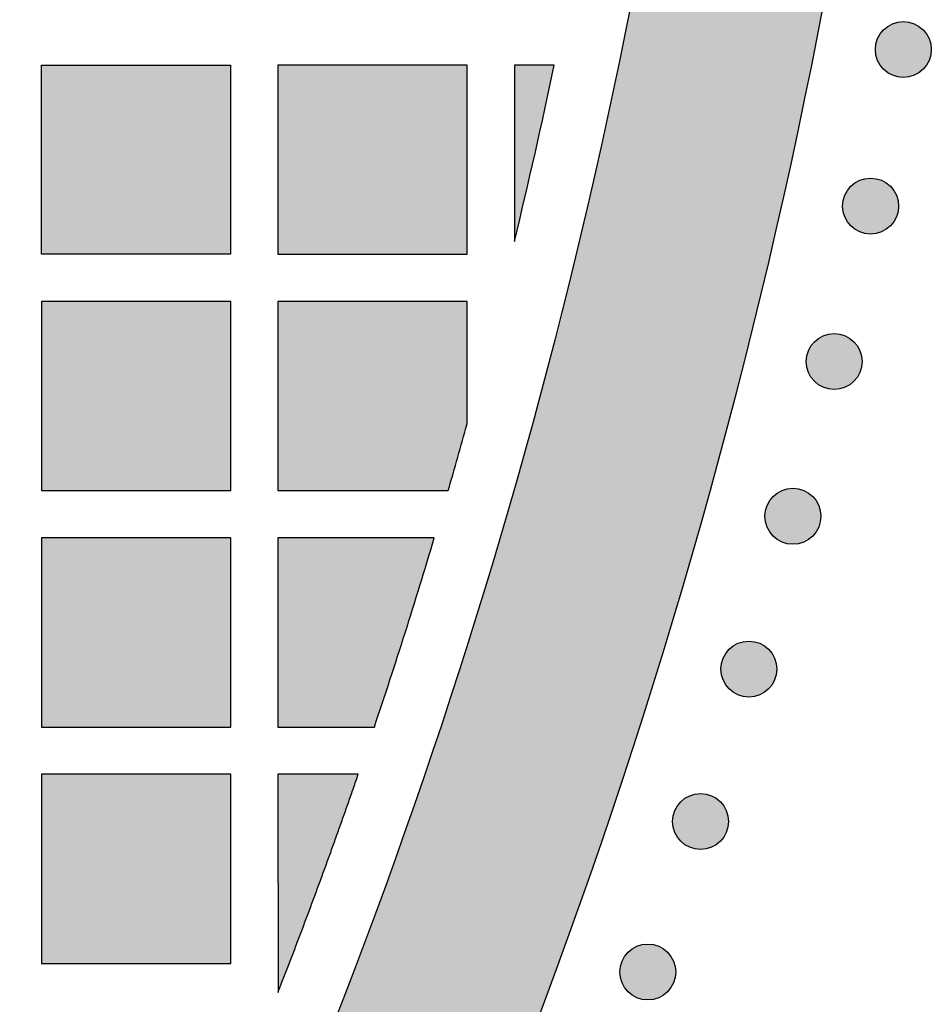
# Model space of a CAD drawing. Header units: millimetres. Extents: x -3873 to -97, y 912 to 4165.
# Tile 491 of 656: x -1325 to -1267, y 2772 to 2834. Entities that reach past the tile are written whole.
import ezdxf

# ---------------------------------------------------------------- set-up
doc = ezdxf.new("R2010")
doc.units = ezdxf.units.MM
doc.layers.add('pattern', color=7, linetype='Continuous', true_color=0x000000)

msp = doc.modelspace()

# ---------------------------------------------------------------- hatches: boundary and pattern name
at = {"layer": 'pattern'}
for points in [[(-1279.133, 2906.097), (-1279.234, 2898.913), (-1279.474, 2891.712), (-1279.853, 2884.498), (-1280.373, 2877.275), (-1281.033, 2870.047), (-1281.834, 2862.818), (-1282.777, 2855.593), (-1283.862, 2848.374), (-1285.089, 2841.168), (-1286.458, 2833.976), (-1287.968, 2826.805), (-1289.62, 2819.658), (-1291.412, 2812.539), (-1293.344, 2805.452), (-1295.416, 2798.402), (-1297.625, 2791.392), (-1299.971, 2784.427), (-1302.452, 2777.51), (-1305.067, 2770.646), (-1307.814, 2763.838), (-1310.692, 2757.09), (-1313.697, 2750.406), (-1316.829, 2743.789), (-1320.085, 2737.244), (-1323.462, 2730.773), (-1326.958, 2724.379), (-1330.571, 2718.067), (-1334.297, 2711.838), (-1338.134, 2705.697), (-1342.079, 2699.645), (-1346.128, 2693.686), (-1350.279, 2687.822), (-1351.292, 2685.907), (-1352.262, 2683.967), (-1353.188, 2682.002), (-1354.071, 2680.013), (-1354.909, 2678.003), (-1355.701, 2675.972), (-1356.446, 2673.923), (-1357.144, 2671.856), (-1357.795, 2669.774), (-1358.398, 2667.678), (-1358.952, 2665.57), (-1359.457, 2663.452), (-1359.913, 2661.324), (-1360.319, 2659.19), (-1360.676, 2657.05), (-1360.983, 2654.907), (-1355.576, 2661.329), (-1350.29, 2667.89), (-1345.13, 2674.588), (-1340.102, 2681.419), (-1335.211, 2688.378), (-1330.461, 2695.462), (-1325.857, 2702.667), (-1321.403, 2709.988), (-1317.104, 2717.42), (-1312.963, 2724.959), (-1308.985, 2732.599), (-1305.173, 2740.335), (-1301.53, 2748.162), (-1298.06, 2756.074), (-1294.766, 2764.065), (-1291.65, 2772.13), (-1288.714, 2780.263), (-1285.961, 2788.456), (-1283.393, 2796.705), (-1281.011, 2805.003), (-1278.817, 2813.344), (-1276.81, 2821.721), (-1274.993, 2830.128), (-1273.366, 2838.558), (-1271.928, 2847.006), (-1270.68, 2855.464), (-1269.621, 2863.928), (-1268.751, 2872.389), (-1268.068, 2880.843), (-1267.572, 2889.283), (-1267.261, 2897.704), (-1267.132, 2906.098)], [(-1270.159, 2831.227), (-1270.131, 2831.2), (-1270.102, 2831.172), (-1270.072, 2831.146), (-1270.041, 2831.119), (-1270.01, 2831.094), (-1269.977, 2831.068), (-1269.944, 2831.044), (-1269.91, 2831.02), (-1269.875, 2830.996), (-1269.839, 2830.974), (-1269.803, 2830.952), (-1269.765, 2830.93), (-1269.727, 2830.91), (-1269.689, 2830.89), (-1269.649, 2830.871), (-1269.609, 2830.853), (-1269.568, 2830.836), (-1269.527, 2830.82), (-1269.485, 2830.805), (-1269.443, 2830.791), (-1269.4, 2830.778), (-1269.356, 2830.766), (-1269.312, 2830.755), (-1269.268, 2830.745), (-1269.223, 2830.736), (-1269.178, 2830.729), (-1269.133, 2830.722), (-1269.088, 2830.717), (-1269.042, 2830.713), (-1268.996, 2830.71), (-1268.95, 2830.708), (-1268.904, 2830.708), (-1268.858, 2830.708), (-1268.813, 2830.71), (-1268.767, 2830.713), (-1268.721, 2830.717), (-1268.676, 2830.722), (-1268.63, 2830.729), (-1268.585, 2830.736), (-1268.541, 2830.745), (-1268.497, 2830.755), (-1268.453, 2830.766), (-1268.409, 2830.778), (-1268.366, 2830.791), (-1268.324, 2830.805), (-1268.282, 2830.82), (-1268.24, 2830.837), (-1268.2, 2830.854), (-1268.16, 2830.871), (-1268.12, 2830.89), (-1268.081, 2830.91), (-1268.043, 2830.93), (-1268.006, 2830.952), (-1267.97, 2830.974), (-1267.934, 2830.997), (-1267.899, 2831.02), (-1267.865, 2831.044), (-1267.832, 2831.069), (-1267.799, 2831.094), (-1267.768, 2831.12), (-1267.737, 2831.146), (-1267.707, 2831.173), (-1267.678, 2831.2), (-1267.65, 2831.227), (-1267.622, 2831.255), (-1267.595, 2831.284), (-1267.568, 2831.314), (-1267.542, 2831.345), (-1267.516, 2831.377), (-1267.491, 2831.409), (-1267.467, 2831.442), (-1267.442, 2831.477), (-1267.419, 2831.511), (-1267.396, 2831.547), (-1267.374, 2831.584), (-1267.353, 2831.621), (-1267.333, 2831.659), (-1267.313, 2831.698), (-1267.294, 2831.737), (-1267.276, 2831.777), (-1267.259, 2831.818), (-1267.243, 2831.859), (-1267.228, 2831.901), (-1267.214, 2831.944), (-1267.201, 2831.987), (-1267.189, 2832.03), (-1267.178, 2832.074), (-1267.168, 2832.118), (-1267.159, 2832.163), (-1267.151, 2832.208), (-1267.145, 2832.253), (-1267.14, 2832.299), (-1267.136, 2832.344), (-1267.133, 2832.39), (-1267.131, 2832.436), (-1267.13, 2832.482), (-1267.131, 2832.528), (-1267.133, 2832.574), (-1267.136, 2832.62), (-1267.14, 2832.665), (-1267.145, 2832.711), (-1267.152, 2832.756), (-1267.159, 2832.801), (-1267.168, 2832.846), (-1267.178, 2832.89), (-1267.189, 2832.934), (-1267.201, 2832.977), (-1267.214, 2833.02), (-1267.228, 2833.063), (-1267.243, 2833.105), (-1267.259, 2833.146), (-1267.276, 2833.187), (-1267.294, 2833.227), (-1267.313, 2833.266), (-1267.333, 2833.305), (-1267.353, 2833.343), (-1267.374, 2833.38), (-1267.396, 2833.417), (-1267.419, 2833.452), (-1267.443, 2833.487), (-1267.467, 2833.521), (-1267.491, 2833.555), (-1267.517, 2833.587), (-1267.542, 2833.619), (-1267.569, 2833.649), (-1267.595, 2833.679), (-1267.622, 2833.708), (-1267.65, 2833.737), (-1267.678, 2833.764), (-1267.707, 2833.791), (-1267.737, 2833.818), (-1267.768, 2833.844), (-1267.799, 2833.87), (-1267.832, 2833.895), (-1267.865, 2833.92), (-1267.899, 2833.944), (-1267.934, 2833.967), (-1267.97, 2833.99), (-1268.006, 2834.012), (-1268.044, 2834.033), (-1268.082, 2834.054), (-1268.12, 2834.073), (-1268.16, 2834.092), (-1268.2, 2834.11), (-1268.241, 2834.127), (-1268.282, 2834.143), (-1268.324, 2834.158), (-1268.366, 2834.173), (-1268.409, 2834.186), (-1268.453, 2834.198), (-1268.497, 2834.209), (-1268.541, 2834.219), (-1268.586, 2834.227), (-1268.631, 2834.235), (-1268.676, 2834.241), (-1268.721, 2834.247), (-1268.767, 2834.251), (-1268.813, 2834.254), (-1268.859, 2834.256), (-1268.905, 2834.256), (-1268.951, 2834.256), (-1268.996, 2834.254), (-1269.042, 2834.251), (-1269.088, 2834.247), (-1269.133, 2834.241), (-1269.179, 2834.235), (-1269.224, 2834.227), (-1269.268, 2834.218), (-1269.313, 2834.209), (-1269.356, 2834.198), (-1269.4, 2834.186), (-1269.443, 2834.172), (-1269.485, 2834.158), (-1269.527, 2834.143), (-1269.569, 2834.127), (-1269.609, 2834.11), (-1269.649, 2834.092), (-1269.689, 2834.073), (-1269.728, 2834.054), (-1269.766, 2834.033), (-1269.803, 2834.012), (-1269.839, 2833.99), (-1269.875, 2833.967), (-1269.91, 2833.944), (-1269.944, 2833.92), (-1269.977, 2833.895), (-1270.01, 2833.87), (-1270.041, 2833.844), (-1270.072, 2833.818), (-1270.102, 2833.791), (-1270.131, 2833.764), (-1270.159, 2833.736), (-1270.187, 2833.708), (-1270.214, 2833.679), (-1270.241, 2833.649), (-1270.267, 2833.619), (-1270.293, 2833.587), (-1270.318, 2833.554), (-1270.343, 2833.521), (-1270.367, 2833.487), (-1270.39, 2833.452), (-1270.413, 2833.416), (-1270.435, 2833.38), (-1270.456, 2833.343), (-1270.476, 2833.305), (-1270.496, 2833.266), (-1270.515, 2833.227), (-1270.533, 2833.186), (-1270.55, 2833.146), (-1270.566, 2833.104), (-1270.581, 2833.062), (-1270.595, 2833.02), (-1270.608, 2832.977), (-1270.62, 2832.933), (-1270.631, 2832.89), (-1270.641, 2832.845), (-1270.65, 2832.801), (-1270.658, 2832.756), (-1270.664, 2832.71), (-1270.669, 2832.665), (-1270.673, 2832.619), (-1270.676, 2832.573), (-1270.678, 2832.528), (-1270.679, 2832.482), (-1270.678, 2832.436), (-1270.676, 2832.39), (-1270.673, 2832.344), (-1270.669, 2832.298), (-1270.664, 2832.253), (-1270.658, 2832.208), (-1270.65, 2832.163), (-1270.641, 2832.118), (-1270.631, 2832.074), (-1270.62, 2832.03), (-1270.608, 2831.986), (-1270.595, 2831.943), (-1270.581, 2831.901), (-1270.566, 2831.859), (-1270.55, 2831.818), (-1270.533, 2831.777), (-1270.515, 2831.737), (-1270.496, 2831.697), (-1270.476, 2831.659), (-1270.456, 2831.621), (-1270.435, 2831.583), (-1270.413, 2831.547), (-1270.39, 2831.511), (-1270.366, 2831.476), (-1270.342, 2831.442), (-1270.318, 2831.409), (-1270.292, 2831.377), (-1270.267, 2831.345), (-1270.24, 2831.314), (-1270.214, 2831.284), (-1270.187, 2831.255)], [(-1323.58, 2819.495), (-1323.581, 2831.495), (-1311.582, 2831.496), (-1311.581, 2819.496)], [(-1308.581, 2831.496), (-1308.58, 2819.497), (-1296.58, 2819.497), (-1296.581, 2831.497)], [(-1293.58, 2820.298), (-1291.049, 2831.498), (-1293.581, 2831.498)], [(-1272.234, 2821.294), (-1272.206, 2821.267), (-1272.177, 2821.24), (-1272.147, 2821.213), (-1272.116, 2821.187), (-1272.085, 2821.161), (-1272.052, 2821.136), (-1272.019, 2821.111), (-1271.985, 2821.087), (-1271.95, 2821.063), (-1271.914, 2821.041), (-1271.878, 2821.019), (-1271.84, 2820.997), (-1271.802, 2820.977), (-1271.764, 2820.957), (-1271.724, 2820.938), (-1271.684, 2820.921), (-1271.643, 2820.904), (-1271.602, 2820.887), (-1271.56, 2820.872), (-1271.518, 2820.858), (-1271.475, 2820.845), (-1271.431, 2820.833), (-1271.387, 2820.822), (-1271.343, 2820.812), (-1271.298, 2820.804), (-1271.253, 2820.796), (-1271.208, 2820.789), (-1271.163, 2820.784), (-1271.117, 2820.78), (-1271.071, 2820.777), (-1271.025, 2820.775), (-1270.979, 2820.775), (-1270.934, 2820.775), (-1270.888, 2820.777), (-1270.842, 2820.78), (-1270.796, 2820.784), (-1270.751, 2820.789), (-1270.706, 2820.796), (-1270.661, 2820.804), (-1270.616, 2820.812), (-1270.572, 2820.822), (-1270.528, 2820.833), (-1270.484, 2820.845), (-1270.441, 2820.858), (-1270.399, 2820.872), (-1270.357, 2820.888), (-1270.315, 2820.904), (-1270.275, 2820.921), (-1270.235, 2820.939), (-1270.195, 2820.957), (-1270.157, 2820.977), (-1270.119, 2820.998), (-1270.081, 2821.019), (-1270.045, 2821.041), (-1270.009, 2821.064), (-1269.974, 2821.087), (-1269.94, 2821.111), (-1269.907, 2821.136), (-1269.874, 2821.161), (-1269.843, 2821.187), (-1269.812, 2821.213), (-1269.782, 2821.24), (-1269.753, 2821.267), (-1269.725, 2821.294), (-1269.697, 2821.323), (-1269.67, 2821.352), (-1269.643, 2821.382), (-1269.617, 2821.412), (-1269.591, 2821.444), (-1269.566, 2821.476), (-1269.542, 2821.51), (-1269.518, 2821.544), (-1269.494, 2821.579), (-1269.471, 2821.614), (-1269.449, 2821.651), (-1269.428, 2821.688), (-1269.408, 2821.726), (-1269.388, 2821.765), (-1269.369, 2821.804), (-1269.351, 2821.844), (-1269.334, 2821.885), (-1269.318, 2821.926), (-1269.303, 2821.968), (-1269.289, 2822.011), (-1269.276, 2822.054), (-1269.264, 2822.097), (-1269.253, 2822.141), (-1269.243, 2822.186), (-1269.234, 2822.23), (-1269.227, 2822.275), (-1269.22, 2822.32), (-1269.215, 2822.366), (-1269.211, 2822.411), (-1269.208, 2822.457), (-1269.206, 2822.503), (-1269.205, 2822.549), (-1269.206, 2822.595), (-1269.208, 2822.641), (-1269.211, 2822.687), (-1269.215, 2822.732), (-1269.22, 2822.778), (-1269.227, 2822.823), (-1269.234, 2822.868), (-1269.243, 2822.913), (-1269.253, 2822.957), (-1269.264, 2823.001), (-1269.276, 2823.044), (-1269.289, 2823.087), (-1269.303, 2823.13), (-1269.318, 2823.172), (-1269.334, 2823.213), (-1269.351, 2823.254), (-1269.369, 2823.294), (-1269.388, 2823.333), (-1269.408, 2823.372), (-1269.428, 2823.41), (-1269.45, 2823.447), (-1269.472, 2823.484), (-1269.494, 2823.52), (-1269.518, 2823.554), (-1269.542, 2823.589), (-1269.566, 2823.622), (-1269.592, 2823.654), (-1269.617, 2823.686), (-1269.644, 2823.717), (-1269.67, 2823.746), (-1269.698, 2823.776), (-1269.725, 2823.804), (-1269.753, 2823.831), (-1269.782, 2823.858), (-1269.812, 2823.885), (-1269.843, 2823.911), (-1269.875, 2823.937), (-1269.907, 2823.962), (-1269.94, 2823.987), (-1269.974, 2824.011), (-1270.009, 2824.034), (-1270.045, 2824.057), (-1270.081, 2824.079), (-1270.119, 2824.1), (-1270.157, 2824.121), (-1270.196, 2824.141), (-1270.235, 2824.159), (-1270.275, 2824.177), (-1270.316, 2824.194), (-1270.357, 2824.21), (-1270.399, 2824.226), (-1270.442, 2824.24), (-1270.485, 2824.253), (-1270.528, 2824.265), (-1270.572, 2824.276), (-1270.616, 2824.286), (-1270.661, 2824.294), (-1270.706, 2824.302), (-1270.751, 2824.308), (-1270.797, 2824.314), (-1270.842, 2824.318), (-1270.888, 2824.321), (-1270.934, 2824.323), (-1270.98, 2824.323), (-1271.026, 2824.323), (-1271.072, 2824.321), (-1271.117, 2824.318), (-1271.163, 2824.314), (-1271.208, 2824.308), (-1271.254, 2824.302), (-1271.299, 2824.294), (-1271.343, 2824.286), (-1271.388, 2824.276), (-1271.432, 2824.265), (-1271.475, 2824.253), (-1271.518, 2824.24), (-1271.56, 2824.225), (-1271.602, 2824.21), (-1271.644, 2824.194), (-1271.684, 2824.177), (-1271.725, 2824.159), (-1271.764, 2824.14), (-1271.803, 2824.121), (-1271.841, 2824.1), (-1271.878, 2824.079), (-1271.914, 2824.057), (-1271.95, 2824.034), (-1271.985, 2824.011), (-1272.019, 2823.987), (-1272.052, 2823.962), (-1272.085, 2823.937), (-1272.117, 2823.911), (-1272.147, 2823.885), (-1272.177, 2823.858), (-1272.206, 2823.831), (-1272.234, 2823.803), (-1272.262, 2823.775), (-1272.289, 2823.746), (-1272.316, 2823.716), (-1272.342, 2823.686), (-1272.368, 2823.654), (-1272.393, 2823.622), (-1272.418, 2823.588), (-1272.442, 2823.554), (-1272.465, 2823.519), (-1272.488, 2823.484), (-1272.51, 2823.447), (-1272.531, 2823.41), (-1272.552, 2823.372), (-1272.571, 2823.333), (-1272.59, 2823.294), (-1272.608, 2823.254), (-1272.625, 2823.213), (-1272.641, 2823.171), (-1272.656, 2823.13), (-1272.67, 2823.087), (-1272.683, 2823.044), (-1272.695, 2823.001), (-1272.706, 2822.957), (-1272.716, 2822.912), (-1272.725, 2822.868), (-1272.733, 2822.823), (-1272.739, 2822.778), (-1272.744, 2822.732), (-1272.749, 2822.686), (-1272.752, 2822.641), (-1272.753, 2822.595), (-1272.754, 2822.549), (-1272.753, 2822.503), (-1272.752, 2822.457), (-1272.749, 2822.411), (-1272.744, 2822.366), (-1272.739, 2822.32), (-1272.733, 2822.275), (-1272.725, 2822.23), (-1272.716, 2822.185), (-1272.706, 2822.141), (-1272.695, 2822.097), (-1272.683, 2822.054), (-1272.67, 2822.011), (-1272.656, 2821.968), (-1272.641, 2821.926), (-1272.625, 2821.885), (-1272.608, 2821.844), (-1272.59, 2821.804), (-1272.571, 2821.765), (-1272.551, 2821.726), (-1272.531, 2821.688), (-1272.51, 2821.651), (-1272.488, 2821.614), (-1272.465, 2821.578), (-1272.441, 2821.543), (-1272.417, 2821.509), (-1272.393, 2821.476), (-1272.368, 2821.444), (-1272.342, 2821.412), (-1272.316, 2821.381), (-1272.289, 2821.351), (-1272.262, 2821.322)], [(-1311.579, 2804.496), (-1311.58, 2816.496), (-1323.58, 2816.495), (-1323.579, 2804.495)], [(-1296.58, 2808.734), (-1296.58, 2816.497), (-1308.58, 2816.496), (-1308.579, 2804.497), (-1297.778, 2804.498)], [(-1274.546, 2811.43), (-1274.518, 2811.402), (-1274.489, 2811.375), (-1274.459, 2811.349), (-1274.428, 2811.322), (-1274.397, 2811.297), (-1274.364, 2811.271), (-1274.331, 2811.247), (-1274.297, 2811.223), (-1274.262, 2811.199), (-1274.226, 2811.177), (-1274.19, 2811.155), (-1274.153, 2811.133), (-1274.115, 2811.113), (-1274.076, 2811.093), (-1274.036, 2811.074), (-1273.996, 2811.056), (-1273.956, 2811.039), (-1273.914, 2811.023), (-1273.872, 2811.008), (-1273.83, 2810.994), (-1273.787, 2810.981), (-1273.743, 2810.969), (-1273.699, 2810.958), (-1273.655, 2810.948), (-1273.61, 2810.939), (-1273.565, 2810.932), (-1273.52, 2810.925), (-1273.475, 2810.92), (-1273.429, 2810.916), (-1273.383, 2810.913), (-1273.337, 2810.911), (-1273.292, 2810.91), (-1273.246, 2810.911), (-1273.2, 2810.913), (-1273.154, 2810.916), (-1273.108, 2810.92), (-1273.063, 2810.925), (-1273.018, 2810.932), (-1272.973, 2810.939), (-1272.928, 2810.948), (-1272.884, 2810.958), (-1272.84, 2810.969), (-1272.796, 2810.981), (-1272.753, 2810.994), (-1272.711, 2811.008), (-1272.669, 2811.023), (-1272.628, 2811.039), (-1272.587, 2811.056), (-1272.547, 2811.074), (-1272.507, 2811.093), (-1272.469, 2811.113), (-1272.431, 2811.133), (-1272.393, 2811.155), (-1272.357, 2811.177), (-1272.321, 2811.199), (-1272.286, 2811.223), (-1272.252, 2811.247), (-1272.219, 2811.272), (-1272.186, 2811.297), (-1272.155, 2811.323), (-1272.124, 2811.349), (-1272.094, 2811.376), (-1272.065, 2811.403), (-1272.037, 2811.43), (-1272.009, 2811.458), (-1271.982, 2811.487), (-1271.956, 2811.517), (-1271.929, 2811.548), (-1271.904, 2811.58), (-1271.878, 2811.612), (-1271.854, 2811.645), (-1271.83, 2811.679), (-1271.806, 2811.714), (-1271.784, 2811.75), (-1271.761, 2811.787), (-1271.74, 2811.824), (-1271.72, 2811.862), (-1271.7, 2811.901), (-1271.681, 2811.94), (-1271.663, 2811.98), (-1271.646, 2812.021), (-1271.63, 2812.062), (-1271.615, 2812.104), (-1271.601, 2812.147), (-1271.588, 2812.19), (-1271.576, 2812.233), (-1271.565, 2812.277), (-1271.555, 2812.321), (-1271.546, 2812.366), (-1271.539, 2812.411), (-1271.532, 2812.456), (-1271.527, 2812.502), (-1271.523, 2812.547), (-1271.52, 2812.593), (-1271.518, 2812.639), (-1271.517, 2812.685), (-1271.518, 2812.731), (-1271.52, 2812.777), (-1271.523, 2812.822), (-1271.527, 2812.868), (-1271.532, 2812.914), (-1271.539, 2812.959), (-1271.546, 2813.004), (-1271.555, 2813.048), (-1271.565, 2813.093), (-1271.576, 2813.137), (-1271.588, 2813.18), (-1271.601, 2813.223), (-1271.615, 2813.266), (-1271.63, 2813.308), (-1271.646, 2813.349), (-1271.663, 2813.39), (-1271.681, 2813.43), (-1271.7, 2813.469), (-1271.72, 2813.508), (-1271.74, 2813.546), (-1271.762, 2813.583), (-1271.784, 2813.62), (-1271.806, 2813.655), (-1271.83, 2813.69), (-1271.854, 2813.724), (-1271.879, 2813.758), (-1271.904, 2813.79), (-1271.93, 2813.822), (-1271.956, 2813.852), (-1271.982, 2813.882), (-1272.01, 2813.911), (-1272.037, 2813.939), (-1272.065, 2813.967), (-1272.094, 2813.994), (-1272.124, 2814.021), (-1272.155, 2814.047), (-1272.187, 2814.073), (-1272.219, 2814.098), (-1272.252, 2814.123), (-1272.286, 2814.147), (-1272.321, 2814.17), (-1272.357, 2814.193), (-1272.394, 2814.215), (-1272.431, 2814.236), (-1272.469, 2814.257), (-1272.508, 2814.276), (-1272.547, 2814.295), (-1272.587, 2814.313), (-1272.628, 2814.33), (-1272.669, 2814.346), (-1272.711, 2814.361), (-1272.754, 2814.375), (-1272.797, 2814.389), (-1272.84, 2814.401), (-1272.884, 2814.412), (-1272.928, 2814.421), (-1272.973, 2814.43), (-1273.018, 2814.438), (-1273.063, 2814.444), (-1273.109, 2814.45), (-1273.154, 2814.454), (-1273.2, 2814.457), (-1273.246, 2814.458), (-1273.292, 2814.459), (-1273.338, 2814.458), (-1273.384, 2814.457), (-1273.429, 2814.454), (-1273.475, 2814.45), (-1273.521, 2814.444), (-1273.566, 2814.438), (-1273.611, 2814.43), (-1273.655, 2814.421), (-1273.7, 2814.412), (-1273.744, 2814.401), (-1273.787, 2814.389), (-1273.83, 2814.375), (-1273.873, 2814.361), (-1273.914, 2814.346), (-1273.956, 2814.33), (-1273.997, 2814.313), (-1274.037, 2814.295), (-1274.076, 2814.276), (-1274.115, 2814.257), (-1274.153, 2814.236), (-1274.19, 2814.215), (-1274.227, 2814.193), (-1274.262, 2814.17), (-1274.297, 2814.147), (-1274.331, 2814.123), (-1274.365, 2814.098), (-1274.397, 2814.073), (-1274.429, 2814.047), (-1274.459, 2814.021), (-1274.489, 2813.994), (-1274.518, 2813.967), (-1274.546, 2813.939), (-1274.574, 2813.911), (-1274.601, 2813.882), (-1274.628, 2813.852), (-1274.654, 2813.821), (-1274.68, 2813.79), (-1274.705, 2813.757), (-1274.73, 2813.724), (-1274.754, 2813.69), (-1274.777, 2813.655), (-1274.8, 2813.619), (-1274.822, 2813.583), (-1274.843, 2813.546), (-1274.864, 2813.508), (-1274.883, 2813.469), (-1274.902, 2813.429), (-1274.92, 2813.389), (-1274.937, 2813.349), (-1274.953, 2813.307), (-1274.968, 2813.265), (-1274.982, 2813.223), (-1274.996, 2813.18), (-1275.008, 2813.136), (-1275.019, 2813.092), (-1275.028, 2813.048), (-1275.037, 2813.004), (-1275.045, 2812.959), (-1275.051, 2812.913), (-1275.057, 2812.868), (-1275.061, 2812.822), (-1275.064, 2812.776), (-1275.065, 2812.731), (-1275.066, 2812.685), (-1275.065, 2812.639), (-1275.064, 2812.593), (-1275.061, 2812.547), (-1275.056, 2812.501), (-1275.051, 2812.456), (-1275.045, 2812.411), (-1275.037, 2812.366), (-1275.028, 2812.321), (-1275.018, 2812.277), (-1275.007, 2812.233), (-1274.995, 2812.189), (-1274.982, 2812.146), (-1274.968, 2812.104), (-1274.953, 2812.062), (-1274.937, 2812.021), (-1274.92, 2811.98), (-1274.902, 2811.94), (-1274.883, 2811.9), (-1274.864, 2811.862), (-1274.843, 2811.824), (-1274.822, 2811.786), (-1274.8, 2811.75), (-1274.777, 2811.714), (-1274.754, 2811.679), (-1274.73, 2811.645), (-1274.705, 2811.612), (-1274.68, 2811.579), (-1274.654, 2811.548), (-1274.628, 2811.517), (-1274.601, 2811.487), (-1274.574, 2811.458)], [(-1277.165, 2801.613), (-1277.136, 2801.586), (-1277.107, 2801.559), (-1277.078, 2801.532), (-1277.047, 2801.506), (-1277.015, 2801.48), (-1276.983, 2801.455), (-1276.949, 2801.43), (-1276.915, 2801.406), (-1276.88, 2801.383), (-1276.845, 2801.36), (-1276.808, 2801.338), (-1276.771, 2801.317), (-1276.733, 2801.296), (-1276.694, 2801.276), (-1276.655, 2801.258), (-1276.615, 2801.24), (-1276.574, 2801.223), (-1276.533, 2801.207), (-1276.491, 2801.191), (-1276.448, 2801.177), (-1276.405, 2801.164), (-1276.362, 2801.152), (-1276.318, 2801.141), (-1276.274, 2801.131), (-1276.229, 2801.123), (-1276.184, 2801.115), (-1276.139, 2801.109), (-1276.093, 2801.103), (-1276.048, 2801.099), (-1276.002, 2801.096), (-1275.956, 2801.094), (-1275.91, 2801.094), (-1275.864, 2801.094), (-1275.818, 2801.096), (-1275.772, 2801.099), (-1275.727, 2801.103), (-1275.681, 2801.109), (-1275.636, 2801.115), (-1275.591, 2801.123), (-1275.546, 2801.131), (-1275.502, 2801.141), (-1275.458, 2801.152), (-1275.415, 2801.164), (-1275.372, 2801.177), (-1275.329, 2801.192), (-1275.287, 2801.207), (-1275.246, 2801.223), (-1275.205, 2801.24), (-1275.165, 2801.258), (-1275.126, 2801.277), (-1275.087, 2801.296), (-1275.049, 2801.317), (-1275.012, 2801.338), (-1274.975, 2801.36), (-1274.94, 2801.383), (-1274.905, 2801.406), (-1274.87, 2801.43), (-1274.837, 2801.455), (-1274.805, 2801.48), (-1274.773, 2801.506), (-1274.742, 2801.532), (-1274.713, 2801.559), (-1274.684, 2801.586), (-1274.655, 2801.614), (-1274.628, 2801.642), (-1274.601, 2801.671), (-1274.574, 2801.701), (-1274.548, 2801.731), (-1274.522, 2801.763), (-1274.497, 2801.795), (-1274.472, 2801.829), (-1274.448, 2801.863), (-1274.425, 2801.898), (-1274.402, 2801.933), (-1274.38, 2801.97), (-1274.359, 2802.007), (-1274.338, 2802.045), (-1274.318, 2802.084), (-1274.3, 2802.123), (-1274.282, 2802.164), (-1274.265, 2802.204), (-1274.249, 2802.246), (-1274.233, 2802.288), (-1274.219, 2802.33), (-1274.206, 2802.373), (-1274.194, 2802.416), (-1274.183, 2802.46), (-1274.173, 2802.505), (-1274.165, 2802.549), (-1274.157, 2802.594), (-1274.151, 2802.64), (-1274.145, 2802.685), (-1274.141, 2802.731), (-1274.138, 2802.776), (-1274.136, 2802.822), (-1274.136, 2802.868), (-1274.136, 2802.914), (-1274.138, 2802.96), (-1274.141, 2803.006), (-1274.145, 2803.051), (-1274.151, 2803.097), (-1274.157, 2803.142), (-1274.165, 2803.187), (-1274.173, 2803.232), (-1274.183, 2803.276), (-1274.194, 2803.32), (-1274.206, 2803.363), (-1274.219, 2803.406), (-1274.234, 2803.449), (-1274.249, 2803.491), (-1274.265, 2803.532), (-1274.282, 2803.573), (-1274.3, 2803.613), (-1274.319, 2803.652), (-1274.338, 2803.691), (-1274.359, 2803.729), (-1274.38, 2803.766), (-1274.402, 2803.803), (-1274.425, 2803.839), (-1274.448, 2803.874), (-1274.472, 2803.908), (-1274.497, 2803.941), (-1274.522, 2803.973), (-1274.548, 2804.005), (-1274.574, 2804.036), (-1274.601, 2804.066), (-1274.628, 2804.095), (-1274.656, 2804.123), (-1274.684, 2804.15), (-1274.713, 2804.177), (-1274.743, 2804.204), (-1274.773, 2804.23), (-1274.805, 2804.256), (-1274.837, 2804.281), (-1274.871, 2804.306), (-1274.905, 2804.33), (-1274.94, 2804.354), (-1274.975, 2804.376), (-1275.012, 2804.398), (-1275.049, 2804.42), (-1275.087, 2804.44), (-1275.126, 2804.46), (-1275.165, 2804.479), (-1275.206, 2804.496), (-1275.246, 2804.514), (-1275.288, 2804.53), (-1275.33, 2804.545), (-1275.372, 2804.559), (-1275.415, 2804.572), (-1275.458, 2804.584), (-1275.502, 2804.595), (-1275.547, 2804.605), (-1275.591, 2804.614), (-1275.636, 2804.621), (-1275.682, 2804.628), (-1275.727, 2804.633), (-1275.773, 2804.637), (-1275.818, 2804.64), (-1275.864, 2804.642), (-1275.91, 2804.642), (-1275.956, 2804.642), (-1276.002, 2804.64), (-1276.048, 2804.637), (-1276.093, 2804.633), (-1276.139, 2804.628), (-1276.184, 2804.621), (-1276.229, 2804.613), (-1276.274, 2804.605), (-1276.318, 2804.595), (-1276.362, 2804.584), (-1276.405, 2804.572), (-1276.448, 2804.559), (-1276.491, 2804.545), (-1276.533, 2804.53), (-1276.574, 2804.513), (-1276.615, 2804.496), (-1276.655, 2804.478), (-1276.694, 2804.46), (-1276.733, 2804.44), (-1276.771, 2804.419), (-1276.808, 2804.398), (-1276.845, 2804.376), (-1276.881, 2804.353), (-1276.916, 2804.33), (-1276.95, 2804.306), (-1276.983, 2804.281), (-1277.015, 2804.256), (-1277.047, 2804.23), (-1277.078, 2804.204), (-1277.108, 2804.177), (-1277.137, 2804.15), (-1277.165, 2804.123), (-1277.192, 2804.094), (-1277.219, 2804.065), (-1277.246, 2804.036), (-1277.272, 2804.005), (-1277.298, 2803.973), (-1277.323, 2803.941), (-1277.348, 2803.907), (-1277.372, 2803.873), (-1277.396, 2803.838), (-1277.418, 2803.803), (-1277.44, 2803.766), (-1277.462, 2803.729), (-1277.482, 2803.691), (-1277.502, 2803.652), (-1277.521, 2803.613), (-1277.538, 2803.573), (-1277.556, 2803.532), (-1277.572, 2803.491), (-1277.587, 2803.449), (-1277.601, 2803.406), (-1277.614, 2803.363), (-1277.626, 2803.32), (-1277.637, 2803.276), (-1277.647, 2803.232), (-1277.656, 2803.187), (-1277.663, 2803.142), (-1277.67, 2803.097), (-1277.675, 2803.051), (-1277.679, 2803.006), (-1277.682, 2802.96), (-1277.684, 2802.914), (-1277.684, 2802.868), (-1277.684, 2802.822), (-1277.682, 2802.776), (-1277.679, 2802.73), (-1277.675, 2802.685), (-1277.67, 2802.639), (-1277.663, 2802.594), (-1277.655, 2802.549), (-1277.647, 2802.504), (-1277.637, 2802.46), (-1277.626, 2802.416), (-1277.614, 2802.373), (-1277.601, 2802.33), (-1277.587, 2802.287), (-1277.572, 2802.245), (-1277.555, 2802.204), (-1277.538, 2802.163), (-1277.52, 2802.123), (-1277.502, 2802.084), (-1277.482, 2802.045), (-1277.461, 2802.007), (-1277.44, 2801.97), (-1277.418, 2801.933), (-1277.395, 2801.898), (-1277.372, 2801.863), (-1277.348, 2801.828), (-1277.323, 2801.795), (-1277.298, 2801.763), (-1277.272, 2801.731), (-1277.246, 2801.7), (-1277.219, 2801.671), (-1277.192, 2801.642)], [(-1311.578, 2789.496), (-1311.579, 2801.496), (-1323.579, 2801.495), (-1323.578, 2789.495)], [(-1302.465, 2789.497), (-1298.66, 2801.497), (-1308.579, 2801.496), (-1308.578, 2789.496)], [(-1279.959, 2791.919), (-1279.931, 2791.891), (-1279.902, 2791.864), (-1279.872, 2791.837), (-1279.841, 2791.811), (-1279.809, 2791.785), (-1279.777, 2791.76), (-1279.744, 2791.736), (-1279.71, 2791.711), (-1279.675, 2791.688), (-1279.639, 2791.665), (-1279.602, 2791.643), (-1279.565, 2791.622), (-1279.527, 2791.602), (-1279.488, 2791.582), (-1279.449, 2791.563), (-1279.409, 2791.545), (-1279.368, 2791.528), (-1279.327, 2791.512), (-1279.285, 2791.497), (-1279.242, 2791.483), (-1279.199, 2791.47), (-1279.156, 2791.458), (-1279.112, 2791.447), (-1279.068, 2791.437), (-1279.023, 2791.428), (-1278.978, 2791.42), (-1278.933, 2791.414), (-1278.887, 2791.409), (-1278.842, 2791.405), (-1278.796, 2791.402), (-1278.75, 2791.4), (-1278.704, 2791.399), (-1278.658, 2791.4), (-1278.612, 2791.402), (-1278.567, 2791.405), (-1278.521, 2791.409), (-1278.475, 2791.414), (-1278.43, 2791.421), (-1278.385, 2791.428), (-1278.341, 2791.437), (-1278.296, 2791.447), (-1278.252, 2791.458), (-1278.209, 2791.47), (-1278.166, 2791.483), (-1278.123, 2791.497), (-1278.082, 2791.512), (-1278.04, 2791.528), (-1277.999, 2791.545), (-1277.959, 2791.563), (-1277.92, 2791.582), (-1277.881, 2791.602), (-1277.843, 2791.622), (-1277.806, 2791.643), (-1277.769, 2791.665), (-1277.734, 2791.688), (-1277.699, 2791.712), (-1277.665, 2791.736), (-1277.631, 2791.76), (-1277.599, 2791.786), (-1277.567, 2791.811), (-1277.537, 2791.838), (-1277.507, 2791.864), (-1277.478, 2791.891), (-1277.45, 2791.919), (-1277.422, 2791.947), (-1277.395, 2791.976), (-1277.368, 2792.006), (-1277.342, 2792.037), (-1277.316, 2792.068), (-1277.291, 2792.101), (-1277.266, 2792.134), (-1277.242, 2792.168), (-1277.219, 2792.203), (-1277.196, 2792.239), (-1277.174, 2792.275), (-1277.153, 2792.313), (-1277.132, 2792.351), (-1277.113, 2792.389), (-1277.094, 2792.429), (-1277.076, 2792.469), (-1277.059, 2792.51), (-1277.043, 2792.551), (-1277.028, 2792.593), (-1277.014, 2792.635), (-1277.001, 2792.678), (-1276.988, 2792.722), (-1276.978, 2792.766), (-1276.968, 2792.81), (-1276.959, 2792.855), (-1276.951, 2792.9), (-1276.945, 2792.945), (-1276.94, 2792.99), (-1276.935, 2793.036), (-1276.932, 2793.082), (-1276.931, 2793.128), (-1276.93, 2793.174), (-1276.931, 2793.22), (-1276.932, 2793.265), (-1276.935, 2793.311), (-1276.94, 2793.357), (-1276.945, 2793.402), (-1276.951, 2793.448), (-1276.959, 2793.493), (-1276.968, 2793.537), (-1276.978, 2793.582), (-1276.989, 2793.625), (-1277.001, 2793.669), (-1277.014, 2793.712), (-1277.028, 2793.754), (-1277.043, 2793.796), (-1277.059, 2793.838), (-1277.076, 2793.878), (-1277.094, 2793.918), (-1277.113, 2793.958), (-1277.132, 2793.997), (-1277.153, 2794.035), (-1277.174, 2794.072), (-1277.196, 2794.108), (-1277.219, 2794.144), (-1277.242, 2794.179), (-1277.266, 2794.213), (-1277.291, 2794.246), (-1277.316, 2794.279), (-1277.342, 2794.31), (-1277.368, 2794.341), (-1277.395, 2794.371), (-1277.422, 2794.4), (-1277.45, 2794.428), (-1277.478, 2794.456), (-1277.507, 2794.483), (-1277.537, 2794.51), (-1277.568, 2794.536), (-1277.599, 2794.562), (-1277.632, 2794.587), (-1277.665, 2794.612), (-1277.699, 2794.636), (-1277.734, 2794.659), (-1277.77, 2794.682), (-1277.806, 2794.704), (-1277.843, 2794.725), (-1277.881, 2794.746), (-1277.92, 2794.765), (-1277.96, 2794.784), (-1278, 2794.802), (-1278.04, 2794.819), (-1278.082, 2794.835), (-1278.124, 2794.85), (-1278.166, 2794.864), (-1278.209, 2794.877), (-1278.253, 2794.889), (-1278.297, 2794.9), (-1278.341, 2794.91), (-1278.386, 2794.919), (-1278.431, 2794.927), (-1278.476, 2794.933), (-1278.521, 2794.938), (-1278.567, 2794.943), (-1278.613, 2794.945), (-1278.659, 2794.947), (-1278.704, 2794.948), (-1278.75, 2794.947), (-1278.796, 2794.945), (-1278.842, 2794.942), (-1278.888, 2794.938), (-1278.933, 2794.933), (-1278.978, 2794.927), (-1279.023, 2794.919), (-1279.068, 2794.91), (-1279.112, 2794.9), (-1279.156, 2794.889), (-1279.2, 2794.877), (-1279.243, 2794.864), (-1279.285, 2794.85), (-1279.327, 2794.835), (-1279.368, 2794.819), (-1279.409, 2794.802), (-1279.449, 2794.784), (-1279.489, 2794.765), (-1279.527, 2794.745), (-1279.565, 2794.725), (-1279.603, 2794.704), (-1279.639, 2794.682), (-1279.675, 2794.659), (-1279.71, 2794.635), (-1279.744, 2794.611), (-1279.777, 2794.587), (-1279.81, 2794.561), (-1279.841, 2794.536), (-1279.872, 2794.509), (-1279.902, 2794.483), (-1279.931, 2794.456), (-1279.959, 2794.428), (-1279.987, 2794.4), (-1280.014, 2794.371), (-1280.04, 2794.341), (-1280.067, 2794.31), (-1280.092, 2794.279), (-1280.118, 2794.246), (-1280.142, 2794.213), (-1280.166, 2794.179), (-1280.19, 2794.144), (-1280.213, 2794.108), (-1280.235, 2794.072), (-1280.256, 2794.034), (-1280.276, 2793.996), (-1280.296, 2793.958), (-1280.315, 2793.918), (-1280.333, 2793.878), (-1280.35, 2793.837), (-1280.366, 2793.796), (-1280.381, 2793.754), (-1280.395, 2793.712), (-1280.408, 2793.669), (-1280.42, 2793.625), (-1280.431, 2793.581), (-1280.441, 2793.537), (-1280.45, 2793.492), (-1280.457, 2793.447), (-1280.464, 2793.402), (-1280.469, 2793.357), (-1280.473, 2793.311), (-1280.476, 2793.265), (-1280.478, 2793.219), (-1280.479, 2793.173), (-1280.478, 2793.127), (-1280.476, 2793.082), (-1280.473, 2793.036), (-1280.469, 2792.99), (-1280.464, 2792.945), (-1280.457, 2792.899), (-1280.45, 2792.854), (-1280.441, 2792.81), (-1280.431, 2792.766), (-1280.42, 2792.722), (-1280.408, 2792.678), (-1280.395, 2792.635), (-1280.381, 2792.593), (-1280.366, 2792.551), (-1280.35, 2792.509), (-1280.333, 2792.469), (-1280.315, 2792.429), (-1280.296, 2792.389), (-1280.276, 2792.35), (-1280.256, 2792.312), (-1280.234, 2792.275), (-1280.212, 2792.239), (-1280.19, 2792.203), (-1280.166, 2792.168), (-1280.142, 2792.134), (-1280.118, 2792.101), (-1280.092, 2792.068), (-1280.067, 2792.037), (-1280.04, 2792.006), (-1280.014, 2791.976), (-1279.986, 2791.947)], [(-1311.577, 2774.496), (-1311.578, 2786.496), (-1323.577, 2786.495), (-1323.577, 2774.495)], [(-1308.578, 2786.496), (-1308.577, 2772.654), (-1305.963, 2779.55), (-1303.487, 2786.497)], [(-1283.023, 2782.246), (-1282.995, 2782.218), (-1282.966, 2782.191), (-1282.936, 2782.164), (-1282.905, 2782.138), (-1282.874, 2782.112), (-1282.841, 2782.087), (-1282.808, 2782.063), (-1282.774, 2782.039), (-1282.739, 2782.015), (-1282.703, 2781.992), (-1282.667, 2781.97), (-1282.629, 2781.949), (-1282.591, 2781.929), (-1282.553, 2781.909), (-1282.513, 2781.89), (-1282.473, 2781.872), (-1282.432, 2781.855), (-1282.391, 2781.839), (-1282.349, 2781.824), (-1282.307, 2781.81), (-1282.264, 2781.797), (-1282.22, 2781.785), (-1282.176, 2781.774), (-1282.132, 2781.764), (-1282.087, 2781.755), (-1282.042, 2781.748), (-1281.997, 2781.741), (-1281.952, 2781.736), (-1281.906, 2781.732), (-1281.86, 2781.729), (-1281.814, 2781.727), (-1281.768, 2781.726), (-1281.723, 2781.727), (-1281.677, 2781.729), (-1281.631, 2781.732), (-1281.585, 2781.736), (-1281.54, 2781.741), (-1281.495, 2781.748), (-1281.45, 2781.755), (-1281.405, 2781.764), (-1281.361, 2781.774), (-1281.317, 2781.785), (-1281.273, 2781.797), (-1281.23, 2781.81), (-1281.188, 2781.824), (-1281.146, 2781.839), (-1281.104, 2781.855), (-1281.064, 2781.872), (-1281.024, 2781.89), (-1280.984, 2781.909), (-1280.946, 2781.929), (-1280.907, 2781.949), (-1280.87, 2781.971), (-1280.834, 2781.993), (-1280.798, 2782.015), (-1280.763, 2782.039), (-1280.729, 2782.063), (-1280.696, 2782.087), (-1280.663, 2782.113), (-1280.632, 2782.138), (-1280.601, 2782.165), (-1280.571, 2782.191), (-1280.542, 2782.219), (-1280.514, 2782.246), (-1280.486, 2782.274), (-1280.459, 2782.303), (-1280.432, 2782.333), (-1280.406, 2782.364), (-1280.38, 2782.396), (-1280.355, 2782.428), (-1280.331, 2782.461), (-1280.307, 2782.495), (-1280.283, 2782.53), (-1280.26, 2782.566), (-1280.238, 2782.602), (-1280.217, 2782.64), (-1280.197, 2782.678), (-1280.177, 2782.717), (-1280.158, 2782.756), (-1280.14, 2782.796), (-1280.123, 2782.837), (-1280.107, 2782.878), (-1280.092, 2782.92), (-1280.078, 2782.963), (-1280.065, 2783.006), (-1280.053, 2783.049), (-1280.042, 2783.093), (-1280.032, 2783.137), (-1280.023, 2783.182), (-1280.016, 2783.227), (-1280.009, 2783.272), (-1280.004, 2783.318), (-1280, 2783.363), (-1279.997, 2783.409), (-1279.995, 2783.455), (-1279.994, 2783.501), (-1279.995, 2783.547), (-1279.997, 2783.593), (-1280, 2783.638), (-1280.004, 2783.684), (-1280.009, 2783.729), (-1280.016, 2783.775), (-1280.023, 2783.82), (-1280.032, 2783.864), (-1280.042, 2783.909), (-1280.053, 2783.953), (-1280.065, 2783.996), (-1280.078, 2784.039), (-1280.092, 2784.081), (-1280.107, 2784.123), (-1280.123, 2784.165), (-1280.14, 2784.205), (-1280.158, 2784.246), (-1280.177, 2784.285), (-1280.197, 2784.324), (-1280.217, 2784.362), (-1280.239, 2784.399), (-1280.261, 2784.435), (-1280.283, 2784.471), (-1280.307, 2784.506), (-1280.331, 2784.54), (-1280.355, 2784.573), (-1280.381, 2784.606), (-1280.406, 2784.638), (-1280.433, 2784.668), (-1280.459, 2784.698), (-1280.487, 2784.727), (-1280.514, 2784.755), (-1280.542, 2784.783), (-1280.571, 2784.81), (-1280.601, 2784.837), (-1280.632, 2784.863), (-1280.663, 2784.889), (-1280.696, 2784.914), (-1280.729, 2784.939), (-1280.763, 2784.963), (-1280.798, 2784.986), (-1280.834, 2785.009), (-1280.87, 2785.031), (-1280.908, 2785.052), (-1280.946, 2785.073), (-1280.984, 2785.092), (-1281.024, 2785.111), (-1281.064, 2785.129), (-1281.105, 2785.146), (-1281.146, 2785.162), (-1281.188, 2785.177), (-1281.231, 2785.191), (-1281.274, 2785.204), (-1281.317, 2785.216), (-1281.361, 2785.227), (-1281.405, 2785.237), (-1281.45, 2785.246), (-1281.495, 2785.254), (-1281.54, 2785.26), (-1281.585, 2785.265), (-1281.631, 2785.27), (-1281.677, 2785.273), (-1281.723, 2785.274), (-1281.769, 2785.275), (-1281.815, 2785.274), (-1281.861, 2785.273), (-1281.906, 2785.27), (-1281.952, 2785.265), (-1281.997, 2785.26), (-1282.043, 2785.254), (-1282.088, 2785.246), (-1282.132, 2785.237), (-1282.177, 2785.227), (-1282.221, 2785.216), (-1282.264, 2785.204), (-1282.307, 2785.191), (-1282.349, 2785.177), (-1282.391, 2785.162), (-1282.433, 2785.146), (-1282.473, 2785.129), (-1282.514, 2785.111), (-1282.553, 2785.092), (-1282.592, 2785.072), (-1282.63, 2785.052), (-1282.667, 2785.031), (-1282.703, 2785.009), (-1282.739, 2784.986), (-1282.774, 2784.962), (-1282.808, 2784.938), (-1282.841, 2784.914), (-1282.874, 2784.889), (-1282.906, 2784.863), (-1282.936, 2784.837), (-1282.966, 2784.81), (-1282.995, 2784.783), (-1283.023, 2784.755), (-1283.051, 2784.727), (-1283.078, 2784.698), (-1283.105, 2784.668), (-1283.131, 2784.637), (-1283.157, 2784.606), (-1283.182, 2784.573), (-1283.207, 2784.54), (-1283.231, 2784.506), (-1283.254, 2784.471), (-1283.277, 2784.435), (-1283.299, 2784.399), (-1283.32, 2784.361), (-1283.341, 2784.323), (-1283.36, 2784.285), (-1283.379, 2784.245), (-1283.397, 2784.205), (-1283.414, 2784.164), (-1283.43, 2784.123), (-1283.445, 2784.081), (-1283.459, 2784.039), (-1283.472, 2783.996), (-1283.484, 2783.952), (-1283.495, 2783.908), (-1283.505, 2783.864), (-1283.514, 2783.819), (-1283.522, 2783.774), (-1283.528, 2783.729), (-1283.533, 2783.684), (-1283.538, 2783.638), (-1283.541, 2783.592), (-1283.542, 2783.546), (-1283.543, 2783.5), (-1283.542, 2783.455), (-1283.541, 2783.409), (-1283.538, 2783.363), (-1283.533, 2783.317), (-1283.528, 2783.272), (-1283.522, 2783.227), (-1283.514, 2783.182), (-1283.505, 2783.137), (-1283.495, 2783.093), (-1283.484, 2783.049), (-1283.472, 2783.005), (-1283.459, 2782.962), (-1283.445, 2782.92), (-1283.43, 2782.878), (-1283.414, 2782.837), (-1283.397, 2782.796), (-1283.379, 2782.756), (-1283.36, 2782.716), (-1283.34, 2782.678), (-1283.32, 2782.64), (-1283.299, 2782.602), (-1283.277, 2782.566), (-1283.254, 2782.53), (-1283.23, 2782.495), (-1283.206, 2782.461), (-1283.182, 2782.428), (-1283.157, 2782.395), (-1283.131, 2782.364), (-1283.105, 2782.333), (-1283.078, 2782.303), (-1283.051, 2782.274)], [(-1286.37, 2772.7), (-1286.342, 2772.672), (-1286.313, 2772.645), (-1286.283, 2772.618), (-1286.252, 2772.592), (-1286.221, 2772.566), (-1286.188, 2772.541), (-1286.155, 2772.516), (-1286.121, 2772.492), (-1286.086, 2772.469), (-1286.05, 2772.446), (-1286.014, 2772.424), (-1285.976, 2772.403), (-1285.938, 2772.382), (-1285.9, 2772.363), (-1285.86, 2772.344), (-1285.82, 2772.326), (-1285.779, 2772.309), (-1285.738, 2772.293), (-1285.696, 2772.278), (-1285.654, 2772.264), (-1285.611, 2772.251), (-1285.567, 2772.239), (-1285.523, 2772.228), (-1285.479, 2772.218), (-1285.434, 2772.209), (-1285.389, 2772.201), (-1285.344, 2772.195), (-1285.299, 2772.19), (-1285.253, 2772.185), (-1285.207, 2772.182), (-1285.161, 2772.181), (-1285.115, 2772.18), (-1285.069, 2772.181), (-1285.024, 2772.182), (-1284.978, 2772.185), (-1284.932, 2772.19), (-1284.887, 2772.195), (-1284.841, 2772.201), (-1284.797, 2772.209), (-1284.752, 2772.218), (-1284.708, 2772.228), (-1284.664, 2772.239), (-1284.62, 2772.251), (-1284.577, 2772.264), (-1284.535, 2772.278), (-1284.493, 2772.293), (-1284.451, 2772.309), (-1284.411, 2772.326), (-1284.371, 2772.344), (-1284.331, 2772.363), (-1284.292, 2772.383), (-1284.254, 2772.403), (-1284.217, 2772.424), (-1284.181, 2772.446), (-1284.145, 2772.469), (-1284.11, 2772.493), (-1284.076, 2772.517), (-1284.043, 2772.541), (-1284.01, 2772.566), (-1283.979, 2772.592), (-1283.948, 2772.618), (-1283.918, 2772.645), (-1283.889, 2772.672), (-1283.861, 2772.7), (-1283.833, 2772.728), (-1283.806, 2772.757), (-1283.779, 2772.787), (-1283.753, 2772.818), (-1283.727, 2772.849), (-1283.702, 2772.882), (-1283.678, 2772.915), (-1283.654, 2772.949), (-1283.63, 2772.984), (-1283.607, 2773.02), (-1283.585, 2773.056), (-1283.564, 2773.094), (-1283.544, 2773.132), (-1283.524, 2773.17), (-1283.505, 2773.21), (-1283.487, 2773.25), (-1283.47, 2773.291), (-1283.454, 2773.332), (-1283.439, 2773.374), (-1283.425, 2773.416), (-1283.412, 2773.459), (-1283.4, 2773.503), (-1283.389, 2773.547), (-1283.379, 2773.591), (-1283.37, 2773.636), (-1283.363, 2773.681), (-1283.356, 2773.726), (-1283.351, 2773.771), (-1283.347, 2773.817), (-1283.344, 2773.863), (-1283.342, 2773.909), (-1283.341, 2773.955), (-1283.342, 2774), (-1283.344, 2774.046), (-1283.347, 2774.092), (-1283.351, 2774.138), (-1283.356, 2774.183), (-1283.363, 2774.228), (-1283.37, 2774.273), (-1283.379, 2774.318), (-1283.389, 2774.362), (-1283.4, 2774.406), (-1283.412, 2774.45), (-1283.425, 2774.493), (-1283.439, 2774.535), (-1283.454, 2774.577), (-1283.47, 2774.619), (-1283.487, 2774.659), (-1283.505, 2774.699), (-1283.524, 2774.739), (-1283.544, 2774.777), (-1283.564, 2774.815), (-1283.586, 2774.853), (-1283.608, 2774.889), (-1283.63, 2774.925), (-1283.654, 2774.96), (-1283.678, 2774.994), (-1283.702, 2775.027), (-1283.728, 2775.06), (-1283.753, 2775.091), (-1283.78, 2775.122), (-1283.806, 2775.152), (-1283.834, 2775.181), (-1283.861, 2775.209), (-1283.889, 2775.237), (-1283.918, 2775.264), (-1283.948, 2775.291), (-1283.979, 2775.317), (-1284.01, 2775.343), (-1284.043, 2775.368), (-1284.076, 2775.392), (-1284.11, 2775.416), (-1284.145, 2775.44), (-1284.181, 2775.463), (-1284.217, 2775.485), (-1284.255, 2775.506), (-1284.293, 2775.526), (-1284.331, 2775.546), (-1284.371, 2775.565), (-1284.411, 2775.583), (-1284.452, 2775.6), (-1284.493, 2775.616), (-1284.535, 2775.631), (-1284.577, 2775.645), (-1284.62, 2775.658), (-1284.664, 2775.67), (-1284.708, 2775.681), (-1284.752, 2775.691), (-1284.797, 2775.7), (-1284.842, 2775.707), (-1284.887, 2775.714), (-1284.932, 2775.719), (-1284.978, 2775.723), (-1285.024, 2775.726), (-1285.07, 2775.728), (-1285.116, 2775.729), (-1285.162, 2775.728), (-1285.208, 2775.726), (-1285.253, 2775.723), (-1285.299, 2775.719), (-1285.344, 2775.714), (-1285.39, 2775.707), (-1285.435, 2775.7), (-1285.479, 2775.691), (-1285.524, 2775.681), (-1285.567, 2775.67), (-1285.611, 2775.658), (-1285.654, 2775.645), (-1285.696, 2775.631), (-1285.738, 2775.616), (-1285.78, 2775.6), (-1285.82, 2775.583), (-1285.861, 2775.565), (-1285.9, 2775.546), (-1285.939, 2775.526), (-1285.977, 2775.506), (-1286.014, 2775.484), (-1286.05, 2775.462), (-1286.086, 2775.44), (-1286.121, 2775.416), (-1286.155, 2775.392), (-1286.188, 2775.368), (-1286.221, 2775.342), (-1286.252, 2775.317), (-1286.283, 2775.29), (-1286.313, 2775.264), (-1286.342, 2775.236), (-1286.37, 2775.209), (-1286.398, 2775.181), (-1286.425, 2775.152), (-1286.452, 2775.122), (-1286.478, 2775.091), (-1286.504, 2775.059), (-1286.529, 2775.027), (-1286.554, 2774.994), (-1286.578, 2774.96), (-1286.601, 2774.925), (-1286.624, 2774.889), (-1286.646, 2774.853), (-1286.667, 2774.815), (-1286.688, 2774.777), (-1286.707, 2774.739), (-1286.726, 2774.699), (-1286.744, 2774.659), (-1286.761, 2774.618), (-1286.777, 2774.577), (-1286.792, 2774.535), (-1286.806, 2774.492), (-1286.819, 2774.449), (-1286.831, 2774.406), (-1286.842, 2774.362), (-1286.852, 2774.318), (-1286.861, 2774.273), (-1286.869, 2774.228), (-1286.875, 2774.183), (-1286.88, 2774.137), (-1286.885, 2774.092), (-1286.887, 2774.046), (-1286.889, 2774), (-1286.89, 2773.954), (-1286.889, 2773.908), (-1286.887, 2773.862), (-1286.885, 2773.817), (-1286.88, 2773.771), (-1286.875, 2773.726), (-1286.869, 2773.68), (-1286.861, 2773.635), (-1286.852, 2773.591), (-1286.842, 2773.546), (-1286.831, 2773.502), (-1286.819, 2773.459), (-1286.806, 2773.416), (-1286.792, 2773.374), (-1286.777, 2773.332), (-1286.761, 2773.29), (-1286.744, 2773.25), (-1286.726, 2773.209), (-1286.707, 2773.17), (-1286.687, 2773.131), (-1286.667, 2773.093), (-1286.646, 2773.056), (-1286.624, 2773.02), (-1286.601, 2772.984), (-1286.577, 2772.949), (-1286.553, 2772.915), (-1286.529, 2772.882), (-1286.504, 2772.849), (-1286.478, 2772.817), (-1286.451, 2772.787), (-1286.425, 2772.757), (-1286.398, 2772.728)]]:
    msp.add_hatch(color=256, dxfattribs=at).paths.add_polyline_path(points, flags=0)

# ---------------------------------------------------------------- linework, layer by layer
msp.add_line((-1308.578, 2786.496), (-1308.577, 2772.654), dxfattribs=at)
for points in [[(-1323.58, 2819.495), (-1323.581, 2831.495), (-1311.582, 2831.496), (-1311.581, 2819.496)], [(-1308.581, 2831.496), (-1308.58, 2819.497), (-1296.58, 2819.497), (-1296.581, 2831.497)], [(-1311.579, 2804.496), (-1311.58, 2816.496), (-1323.58, 2816.495), (-1323.579, 2804.495)], [(-1311.578, 2789.496), (-1311.579, 2801.496), (-1323.579, 2801.495), (-1323.578, 2789.495)], [(-1311.577, 2774.496), (-1311.578, 2786.496), (-1323.577, 2786.495), (-1323.577, 2774.495)]]:
    msp.add_lwpolyline(points, close=True, dxfattribs=at)
for points in [[(-1291.049, 2831.498), (-1293.581, 2831.498), (-1293.58, 2820.298)], [(-1296.58, 2808.734), (-1296.58, 2816.497), (-1308.58, 2816.496), (-1308.579, 2804.497), (-1297.778, 2804.498)], [(-1298.66, 2801.497), (-1308.579, 2801.496), (-1308.578, 2789.496), (-1302.465, 2789.497)]]:
    msp.add_lwpolyline(points, dxfattribs=at)
for centre in [(-1268.905, 2832.482), (-1270.98, 2822.549), (-1273.292, 2812.685), (-1275.91, 2802.868), (-1278.704, 2793.174), (-1281.769, 2783.501), (-1285.116, 2773.954)]:
    msp.add_circle(centre, 1.774, dxfattribs=at)
for radius, start, end in [(387.7, 319.28107, 359.74518), (371.7, 346.38067, 348.15064), (371.7, 343.86037, 344.53908), (371.7, 341.43769, 343.37832)]:
    msp.add_arc((-1654.828, 2907.822), radius, start, end, dxfattribs=at)
at = {"layer": 'pattern', "extrusion": (0, 0, -1)}
msp.add_arc((1654.828, 2907.822), 375.7, 180.2631, 215.84366, dxfattribs=at)
at = {"layer": 'pattern'}
msp.add_open_spline([(-1303.487, 2786.497), (-1306.032, 2786.496), (-1308.578, 2786.496)], degree=2, dxfattribs=at)
msp.add_rational_spline([(-1308.577, 2772.654), (-1305.894, 2779.525), (-1303.487, 2786.497)], [1, 0.999803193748, 1], degree=2, dxfattribs=at)

doc.saveas('drawing.dxf')
